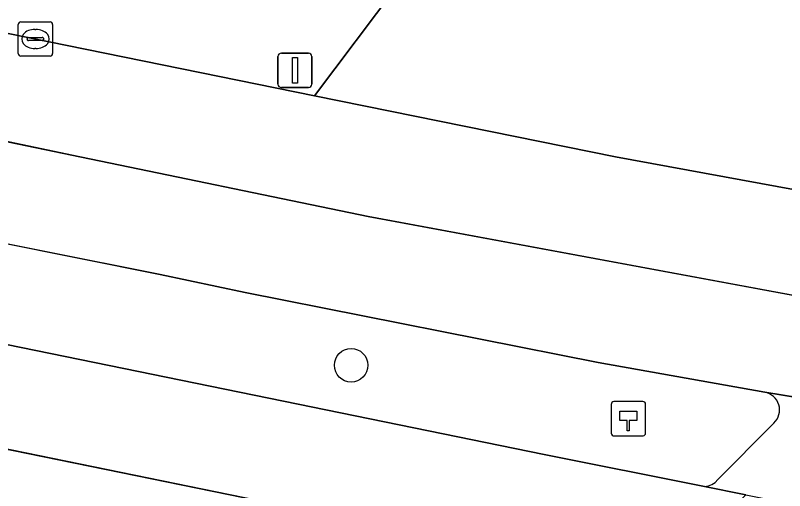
# Model space of a CAD drawing. Extents: x 157692 to 159674, y 381452 to 383291.
# Drawn here: x 158317.24 to 158339.66, y 382147.5 to 382161.35 of the extents above; entities that cross this region are included whole.
import ezdxf

# ---------------------------------------------------------------- set-up
doc = ezdxf.new("R2010")
doc.units = 0
for name, color, linetype in [('IMGEO_Berm_groen', 7, 'Continuous'), ('IMGEO_Boom', 7, 'Continuous'), ('IMGEO_Hectometerpaal', 7, 'Continuous'), ('IMGEO_Kolk', 7, 'Continuous'), ('IMGEO_Lichtmast', 7, 'Continuous'), ('IMGEO_Rijbaan_lokaal_open', 7, 'Continuous'), ('IMGEO_Rijbaan_regionaal_gesloten', 7, 'Continuous')]:
    doc.layers.add(name, color=color, linetype=linetype)

msp = doc.modelspace()

# ---------------------------------------------------------------- linework, layer by layer
at = {"layer": 'IMGEO_Berm_groen'}
for points in [[(158238.963, 382171.216), (158238.332, 382167.86), (158332.654, 382148.555), (158337.281, 382147.627)], [(158339.086, 382150.367), (158334.226, 382151.239), (158323.945, 382153.28), (158321.46, 382153.803), (158314.777, 382155.136), (158295.36, 382159.103), (158286.197, 382161.062)], [(158337.676, 382147.78), (158339.353, 382149.47)]]:
    msp.add_lwpolyline(points, dxfattribs=at)
msp.add_lwpolyline([(158305.074, 382166.969), (158306.509, 382163.787), (158311.966, 382161.947), (158312.633, 382161.717), (158325.962, 382159.007), (158328.36, 382162.202)], close=True, dxfattribs=at)
for centre, radius, start, end in [((158338.996, 382149.852), 0.523, 313.0948, 80.0574), ((158337.333, 382148.079), 0.455, 263.4475, 318.8994)]:
    msp.add_arc(centre, radius, start, end, dxfattribs=at)
at = {"layer": 'IMGEO_Boom'}
msp.add_circle((158327.03, 382151.155), 0.489, dxfattribs=at)
at = {"layer": 'IMGEO_Hectometerpaal'}
for p, q in [((158335.529, 382150.097), (158334.688, 382150.097)), ((158335.529, 382150.097), (158334.688, 382150.097)), ((158334.613, 382150.013), (158334.613, 382149.172)), ((158334.613, 382150.013), (158334.613, 382149.172)), ((158335.613, 382149.181), (158335.613, 382150.022)), ((158335.613, 382149.181), (158335.613, 382150.022)), ((158334.697, 382149.097), (158335.538, 382149.097)), ((158334.697, 382149.097), (158335.538, 382149.097))]:
    msp.add_line(p, q, dxfattribs=at)
msp.add_lwpolyline([(158335.138, 382149.241), (158335.078, 382149.241), (158335.078, 382149.546), (158334.858, 382149.546), (158334.858, 382149.815), (158335.358, 382149.815), (158335.358, 382149.546), (158335.138, 382149.546), (158335.138, 382149.241)], dxfattribs=at)
for centre, start, end in [((158334.691, 382150.019), 92.4484, 184.2845), ((158334.691, 382150.019), 92.4484, 184.2845), ((158335.535, 382150.019), 2.4484, 94.2845), ((158335.535, 382150.019), 2.4484, 94.2845), ((158335.535, 382149.175), 272.4484, 4.2845), ((158335.535, 382149.175), 272.4484, 4.2845), ((158334.691, 382149.175), 182.4484, 274.2845), ((158334.691, 382149.175), 182.4484, 274.2845)]:
    msp.add_arc(centre, 0.0779, start, end, dxfattribs=at)
at = {"layer": 'IMGEO_Kolk'}
for p, q in [((158317.327, 382160.241), (158317.327, 382161.093)), ((158317.402, 382161.167), (158318.254, 382161.167)), ((158318.328, 382161.093), (158318.328, 382160.241)), ((158317.815, 382160.947), (158317.84, 382160.947)), ((158317.586, 382160.661), (158317.586, 382160.673)), ((158318.024, 382160.624), (158317.626, 382160.624)), ((158317.629, 382160.71), (158318.027, 382160.71)), ((158318.07, 382160.673), (158318.07, 382160.661)), ((158318.254, 382160.167), (158317.402, 382160.167)), ((158317.838, 382160.387), (158317.813, 382160.387))]:
    msp.add_line(p, q, dxfattribs=at)
for points in [[(158317.327, 382160.241), (158317.327, 382161.093)], [(158317.402, 382161.167), (158318.254, 382161.167)], [(158318.328, 382161.093), (158318.328, 382160.241)], [(158318.254, 382160.167), (158317.402, 382160.167)]]:
    msp.add_lwpolyline(points, dxfattribs=at)
for centre, radius, start, end in [((158317.404, 382161.091), 0.0765, 91.552, 178.448), ((158317.404, 382161.091), 0.0765, 91.552, 178.448), ((158318.252, 382161.091), 0.0765, 1.552, 88.448), ((158318.252, 382161.091), 0.0765, 1.552, 88.448), ((158317.626, 382160.67), 0.0403, 85.8775, 175.7526), ((158317.623, 382160.66), 0.0366, 178.938, 274.7102), ((158318.027, 382160.667), 0.043, 264.8664, 352.4533), ((158318.031, 382160.672), 0.0386, 1.7309, 96.639), ((158317.404, 382160.243), 0.0765, 181.552, 268.448), ((158317.404, 382160.243), 0.0765, 181.552, 268.448), ((158318.252, 382160.243), 0.0765, 271.552, 358.448), ((158318.252, 382160.243), 0.0765, 271.552, 358.448)]:
    msp.add_arc(centre, radius, start, end, dxfattribs=at)
for centre, major_axis, ratio, start_param, end_param in [((158317.814, 382160.667), (-0.387, 0.002), 0.722429, 4.712389, 7.853982), ((158317.839, 382160.667), (-0.39, 0.002), 0.717154, 1.570796, 4.712389)]:
    msp.add_ellipse(centre, major_axis=major_axis, ratio=ratio, start_param=start_param, end_param=end_param, dxfattribs=at)
at = {"layer": 'IMGEO_Lichtmast'}
for p, q in [((158324.997, 382160.254), (158325.787, 382160.254)), ((158325.787, 382160.254), (158324.997, 382160.254)), ((158324.897, 382159.354), (158324.897, 382160.154)), ((158324.897, 382160.154), (158324.897, 382159.354)), ((158325.887, 382160.154), (158325.887, 382159.354)), ((158325.887, 382159.354), (158325.887, 382160.154)), ((158325.787, 382159.254), (158324.997, 382159.254)), ((158324.997, 382159.254), (158325.787, 382159.254))]:
    msp.add_line(p, q, dxfattribs=at)
msp.add_lwpolyline([(158325.317, 382160.129), (158325.467, 382160.129), (158325.467, 382159.379), (158325.317, 382159.379), (158325.317, 382160.129)], dxfattribs=at)
for centre, start, end in [((158324.997, 382160.154), 90, 180), ((158324.997, 382160.154), 90, 180), ((158325.787, 382160.154), 0, 90), ((158325.787, 382160.154), 360, 90), ((158324.997, 382159.354), 180, 270), ((158324.997, 382159.354), 180, 270), ((158325.787, 382159.354), 270, 0), ((158325.787, 382159.354), 270, 0)]:
    msp.add_arc(centre, 0.1, start, end, dxfattribs=at)
at = {"layer": 'IMGEO_Rijbaan_lokaal_open'}
msp.add_lwpolyline([(158340.615, 382161.542), (158329.552, 382163.801), (158328.36, 382162.202), (158325.962, 382159.007), (158334.739, 382157.23), (158341.57, 382155.982), (158340.947, 382159.595)], close=True, dxfattribs=at)
at = {"layer": 'IMGEO_Rijbaan_regionaal_gesloten'}
for points in [[(158261.524, 382166.102), (158275.322, 382163.2), (158286.197, 382161.062), (158295.36, 382159.103), (158314.777, 382155.136), (158321.46, 382153.803), (158323.945, 382153.28), (158334.226, 382151.239), (158339.086, 382150.367), (158341.105, 382150.035), (158343.515, 382152.527), (158327.525, 382155.488), (158318.888, 382157.281), (158300.095, 382161.181), (158268.722, 382167.572), (158256.931, 382169.996), (158249.098, 382171.701), (158237.46, 382174.557), (158225.893, 382177.689), (158214.463, 382180.529), (158188.034, 382186.098), (157930.794, 382238.814)], [(158170.92, 382175.562), (158187.319, 382172.195), (158204.843, 382168.616), (158216.08, 382166.299), (158278.412, 382153.569), (158333.614, 382142.258), (158336.056, 382144.815), (158206.473, 382171.3), (158031.467, 382207.214), (158024.234, 382208.503), (158020.135, 382209.234), (158016.646, 382209.742), (158012.613, 382210.388), (158008.566, 382210.941), (157996.273, 382212.623), (157992.778, 382213.101), (157988.349, 382213.708), (157984.656, 382214.298), (157972.663, 382216.316), (157960.705, 382218.534), (157952.268, 382220.278), (157944.252, 382221.934), (157933.19, 382224.57), (157925.243, 382226.645)], [(158188.034, 382186.098), (158214.463, 382180.529), (158225.893, 382177.689), (158237.46, 382174.557), (158249.098, 382171.701), (158256.931, 382169.996), (158268.722, 382167.572), (158300.095, 382161.181), (158318.888, 382157.281), (158327.525, 382155.488), (158343.515, 382152.527), (158346.089, 382155.189), (158341.57, 382155.982), (158334.739, 382157.23), (158325.962, 382159.007), (158312.633, 382161.717), (158257.777, 382173.009), (158249.756, 382174.73), (158244.222, 382176.102), (158241.316, 382176.823), (158237.511, 382177.767), (158222.394, 382181.778), (158216.981, 382183.063), (158188.223, 382189.088)], [(158206.473, 382171.3), (158336.056, 382144.815), (158338.533, 382147.375), (158337.281, 382147.627), (158332.654, 382148.555), (158238.332, 382167.86), (158236.448, 382168.3), (158214.208, 382172.83), (158205.35, 382174.654)], [(158341.105, 382150.035), (158339.086, 382150.367)], [(158339.353, 382149.47), (158337.676, 382147.78)], [(158337.281, 382147.627), (158338.533, 382147.375), (158340.949, 382146.89), (158341.03, 382147.494), (158344.846, 382146.861), (158352.698, 382145.496), (158357.885, 382144.784), (158360.437, 382144.402)]]:
    msp.add_lwpolyline(points, dxfattribs=at)
for centre, radius, start, end in [((158338.996, 382149.852), 0.523, 313.0948, 80.0574), ((158337.333, 382148.079), 0.455, 263.4475, 318.8994)]:
    msp.add_arc(centre, radius, start, end, dxfattribs=at)

doc.saveas('drawing.dxf')
